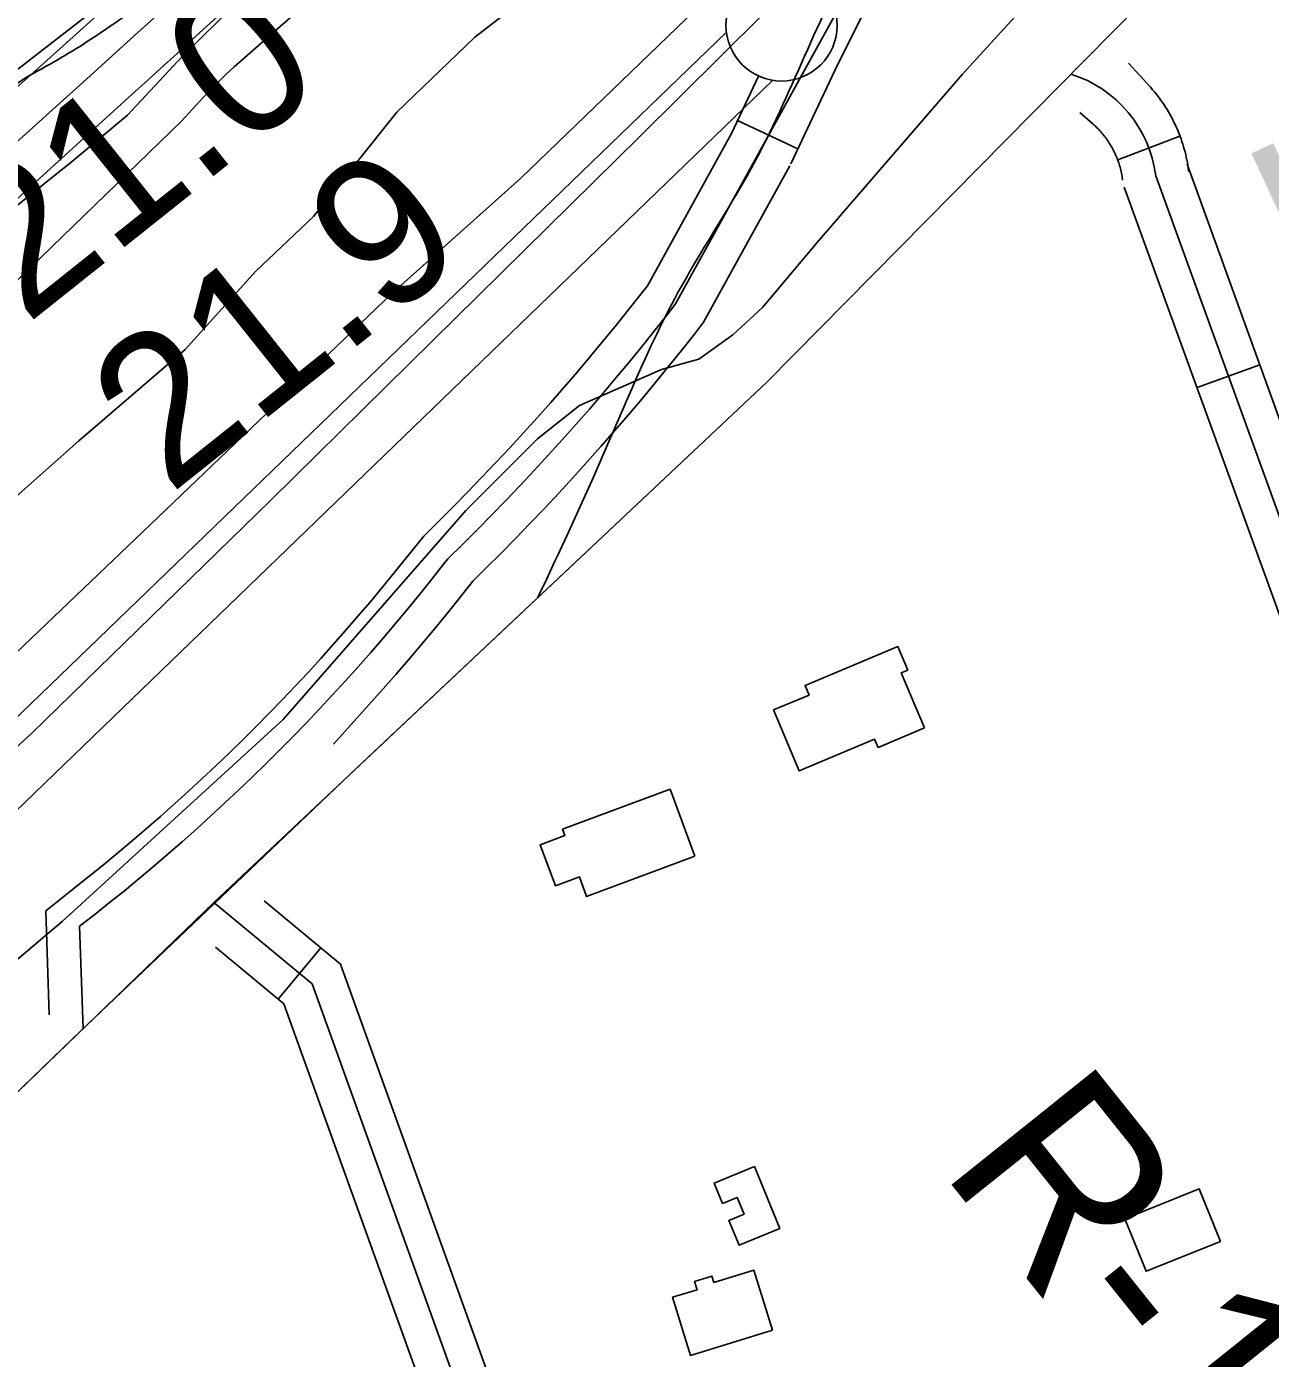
# Model space of a CAD drawing. Extents: x 3477039 to 3515015, y 546746 to 572297.
# Drawn here: x 3482634 to 3483194, y 555318 to 555917 of the extents above; entities that cross this region are included whole.
import ezdxf

# ---------------------------------------------------------------- set-up
doc = ezdxf.new("R2010")
doc.units = 0
for name, color, linetype in [('V-BLDG-OTLN', 7, 'Continuous'), ('V-FLOD-BASE', 7, 'Continuous'), ('V-LEVE-TOET', 7, 'Continuous'), ('V-RIVR-EDGE', 7, 'Continuous'), ('V-RIVR-RANG', 7, 'Continuous'), ('V-RIVR-RANG-IDEN', 7, 'Continuous'), ('V-ROAD-CNTR', 7, 'Continuous'), ('V-RRAP-RVMT', 7, 'Continuous'), ('V-SITE-VEGE', 7, 'Continuous'), ('V-SURV-IDEN', 7, 'Continuous'), ('V-SURV-LINE', 7, 'Continuous'), ('V-TOPO-DPTH', 7, 'Continuous'), ('V-TOPO-MINR', 7, 'Continuous')]:
    doc.layers.add(name, color=color, linetype=linetype)

msp = doc.modelspace()

# ---------------------------------------------------------------- linework, layer by layer
at = {"layer": 'V-BLDG-OTLN'}
for points in [[(3483038.08, 555601.75), (3483017.18, 555592.99), (3483015.63, 555596.69), (3482981.67, 555582.45), (3482970.18, 555609.85), (3482986.15, 555616.54), (3482984.35, 555620.85), (3483026.12, 555638.35), (3483030.55, 555627.78), (3483027.67, 555626.57)], [(3482934.82, 555544.09), (3482886.1, 555525.96), (3482882.82, 555534.78), (3482872.03, 555530.76), (3482865.18, 555549.18), (3482876.31, 555553.32), (3482875.25, 555556.19), (3482923.63, 555574.18)], [(3482961.56, 555404.48), (3482973.01, 555376.62), (3482954.67, 555369.09), (3482950.05, 555380.31), (3482956.92, 555383.13), (3482953.84, 555390.64), (3482947.25, 555387.93), (3482943.5, 555397.06)], [(3483128.29, 555380.99), (3483161.71, 555394.45), (3483171.21, 555370.87), (3483137.78, 555357.41)], [(3482969.69, 555330.93), (3482932.82, 555319.59), (3482924.77, 555345.75), (3482935.79, 555349.14), (3482934.65, 555352.84), (3482942.46, 555355.24), (3482943.33, 555352.41), (3482961.37, 555357.96)]]:
    msp.add_lwpolyline(points, close=True, dxfattribs=at)
at = {"layer": 'V-FLOD-BASE'}
msp.add_lwpolyline([(3483142.17, 556153.92), (3483110.25, 556092.63), (3483093.26, 556063.03), (3483072.86, 556037.64), (3483024.36, 555980.7), (3482982.99, 555940.31), (3482910.04, 555867.73), (3482743.85, 555704.11), (3482636.56, 555599.37), (3482509.74, 555483.08), (3482407.45, 555390.07), (3482340.13, 555324.35), (3482250.39, 555237.42), (3482172.57, 555162.82), (3482096.9, 555093.73), (3482024.09, 555032.24), (3481937.31, 554961.21), (3481839.38, 554885.47), (3481710.67, 554785.15), (3481568.68, 554675.28), (3481453.96, 554585.88), (3481316.85, 554479.42), (3481256.16, 554432.74)], dxfattribs=at)
at = {"layer": 'V-LEVE-TOET'}
for points in [[(3481255.93, 554475.53), (3481334.78, 554529.1), (3481491.45, 554649.88), (3481646.8, 554775.52), (3481748.91, 554853.29), (3481923.79, 554989.1), (3482052.52, 555090.8), (3482171.59, 555196.79), (3482271.91, 555298.83), (3482427.56, 555448.73), (3482542.45, 555552.68), (3482693.17, 555696.4), (3482798.32, 555797), (3482856.46, 555848.97), (3482972.14, 555960.54), (3483062, 556057.17), (3483133.12, 556151.25), (3483140.85, 556159.48)], [(3483212.99, 556049.81), (3483163.25, 556005.37), (3483121.2, 555966.37), (3483094.54, 555938.97), (3483055.22, 555895.79), (3482990.56, 555821.03), (3482965.25, 555790.84), (3482951.94, 555778.53), (3482936.56, 555767.62), (3482919.85, 555762.89), (3482882.95, 555746.78), (3482864.06, 555731.77), (3482831.8, 555699.58), (3482749.6, 555605.63), (3482650.1, 555514.66), (3482608.09, 555479.13), (3482556.88, 555427.08), (3482507.11, 555379.86), (3482459.42, 555331.93), (3482404, 555276.46)]]:
    msp.add_lwpolyline(points, dxfattribs=at)
at = {"layer": 'V-RIVR-EDGE'}
msp.add_spline([(3483150.69, 556359.14), (3483136.41, 556350.14), (3483116.92, 556339.41), (3483110.31, 556336.29), (3483106.48, 556335.26), (3483103.7, 556335.27), (3483100.57, 556336.32), (3483097.44, 556335.28), (3483092.22, 556332.52), (3483088.39, 556330.79), (3483084.57, 556330.1), (3483082.13, 556330.11), (3483076.58, 556332.21), (3483072.75, 556330.83), (3483062.3, 556321.12), (3483056.37, 556314.88), (3483055.32, 556313.49), (3483054.62, 556310.71), (3483052.53, 556306.89), (3483049.39, 556304.12), (3483040.34, 556297.88), (3483031.98, 556292.69), (3483021.54, 556289.24), (3483010.07, 556287.87), (3482997.2, 556283.39), (3482982.91, 556270.21), (3482968.63, 556257.39), (3482962.35, 556248.36), (3482958.5, 556240.03), (3482956.06, 556237.6), (3482952.93, 556234.48), (3482944.9, 556223.38), (3482930.6, 556203.94), (3482924.67, 556194.57), (3482917.34, 556185.2), (3482894.34, 556159.54), (3482884.93, 556149.13), (3482879.7, 556142.54), (3482869.24, 556131.09), (3482862.27, 556124.85), (3482849.38, 556114.8), (3482836.15, 556104.41), (3482831.62, 556100.59), (3482819.42, 556086.72), (3482801.28, 556062.78), (3482773.74, 556029.47), (3482769.2, 556023.92), (3482766.07, 556022.89), (3482764.33, 556022.2), (3482763.28, 556020.11), (3482762.93, 556018.72), (3482760.14, 556015.25), (3482751.77, 556003.8), (3482742.36, 555992.35), (3482738.52, 555987.5), (3482733.65, 555984.38), (3482726.67, 555976.4), (3482708.9, 555958.37), (3482706.81, 555955.25), (3482705.76, 555952.12), (3482705.75, 555947.95), (3482703.65, 555945.17), (3482692.5, 555933.38), (3482672.99, 555918.13), (3482646.19, 555901.16), (3482632.26, 555893.2), (3482621.11, 555884.54), (3482615.19, 555877.95), (3482610.66, 555874.48), (3482602.66, 555871.72), (3482594.99, 555863.75), (3482592.55, 555859.58), (3482588.37, 555856.81), (3482581.06, 555852.66), (3482577.22, 555847.45), (3482570.96, 555845.03), (3482568.52, 555841.91), (3482564.33, 555837.75), (3482557.72, 555833.6), (3482552.15, 555829.09), (3482546.22, 555823.19), (3482543.44, 555821.12), (3482539.61, 555819.04), (3482536.12, 555815.92), (3482533.33, 555811.41), (3482531.58, 555808.28), (3482528.8, 555806.2), (3482521.83, 555797.88), (3482511.03, 555788.87), (3482483.49, 555759.39), (3482469.9, 555744.47), (3482460.84, 555735.46), (3482456.31, 555732.69), (3482447.6, 555724.02), (3482431.57, 555708.06), (3482420.41, 555695.58), (3482415.53, 555689.33), (3482410.99, 555682.39), (3482402.63, 555672.68), (3482388.34, 555660.55), (3482372.67, 555648.07), (3482361.16, 555634.89), (3482343.03, 555613.03), (3482328.73, 555593.25), (3482323.16, 555588.05), (3482319.32, 555584.93), (3482316.54, 555584.94), (3482314.1, 555582.16), (3482310.62, 555577.65), (3482307.12, 555569.67), (3482293.52, 555554.4), (3482274.01, 555536.38), (3482251, 555506.88), (3482240.19, 555494.05), (3482232.87, 555485.38), (3482229.38, 555480.17), (3482227.62, 555473.92), (3482223.09, 555468.71), (3482207.76, 555456.24), (3482181.29, 555434.05), (3482148.19, 555405.28), (3482135.64, 555391.41), (3482122.75, 555379.62), (3482098.02, 555360.91), (3482078.87, 555347.75), (3482069.47, 555341.86), (3482055.9, 555335.98), (3482051.37, 555333.21), (3482046.15, 555328.01), (3482045.79, 555325.93), (3482047.17, 555321.06), (3482047.86, 555317.93), (3482046.81, 555316.19), (3482043.68, 555315.5), (3482040.56, 555316.56), (3482033.26, 555320.4), (3482031.18, 555319.01), (3482030.82, 555317.27), (3482029.43, 555315.89), (3482000.87, 555293.01), (3481969.87, 555269.8), (3481936.78, 555242.77), (3481933.65, 555241.38), (3481932.26, 555243.82), (3481928.09, 555243.14), (3481926, 555241.75), (3481924.6, 555239.32), (3481922.51, 555234.46), (3481916.58, 555228.56), (3481907.88, 555225.11), (3481902.31, 555220.6), (3481900.56, 555217.83), (3481899.86, 555214.35), (3481898.81, 555212.27), (3481894.99, 555212.28), (3481890.47, 555211.59), (3481886.64, 555209.17), (3481867.13, 555193.23), (3481847.27, 555175.2), (3481825.32, 555153.35), (3481808.94, 555139.14), (3481799.53, 555130.47), (3481795.36, 555127.7), (3481792.23, 555127.01), (3481790.14, 555125.98), (3481788.05, 555123.9), (3481783.16, 555116.96), (3481779.33, 555112.1), (3481767.14, 555105.87), (3481748.69, 555095.14), (3481738.6, 555089.6), (3481727.46, 555083.37), (3481725.02, 555080.95), (3481723.62, 555078.17), (3481717.01, 555076.1), (3481714.23, 555074.71), (3481712.83, 555071.59), (3481710.39, 555068.47), (3481704.47, 555067.09), (3481699.95, 555065.36), (3481694.03, 555060.51), (3481691.58, 555056), (3481690.18, 555050.79), (3481689.47, 555046.27), (3481688.08, 555043.49), (3481682.51, 555039.68), (3481671.37, 555036.58), (3481668.58, 555033.46), (3481666.49, 555029.99), (3481663, 555026.17), (3481645.59, 555013.01), (3481640.72, 555011.63), (3481635.85, 555010.94), (3481627.84, 555005.75), (3481621.22, 554998.81), (3481612.51, 554989.8), (3481608.34, 554989.46), (3481604.5, 554986.69), (3481602.41, 554983.22), (3481596.84, 554979.41), (3481591.62, 554978.72), (3481589.53, 554976.64), (3481589.18, 554974.56), (3481588.82, 554970.04), (3481588.12, 554967.61), (3481585.34, 554966.57), (3481583.26, 554969.01), (3481580.82, 554969.71), (3481577.69, 554969.02), (3481560.62, 554951.69), (3481538.33, 554935.05), (3481531.71, 554928.47), (3481527.87, 554925), (3481521.59, 554914.93), (3481515.32, 554908.34), (3481506.25, 554897.59), (3481501.38, 554895.86), (3481498.6, 554893.78), (3481495.45, 554888.58), (3481491.97, 554884.41), (3481471.07, 554868.13), (3481442.15, 554843.17), (3481413.58, 554816.82), (3481383.62, 554790.82), (3481347.04, 554756.5)], degree=3, dxfattribs=at)
at = {"layer": 'V-ROAD-CNTR'}
for p, q in [((3482981.12, 555862.15), (3482953.98, 555874.95)), ((3483153.02, 555867.97), (3483125, 555857.24)), ((3483160.72, 555754.81), (3483188.92, 555765.04)), ((3482766.5, 555502.92), (3482747.33, 555479.85))]:
    msp.add_line(p, q, dxfattribs=at)
for points in [[(3482926.09, 555792.48), (3483012.44, 555949.02), (3483121.86, 556082.45)], [(3483182.39, 555975.26), (3482967.03, 555757.19), (3482718.45, 555523.33)], [(3483182.39, 555975.26), (3482967.03, 555757.19), (3482782.52, 555583.61)], [(3483022.28, 555946.68), (3482999.14, 555900.35), (3482977.96, 555855.47)], [(3483129.92, 555900.79), (3483139.89, 555889.74), (3483140.71, 555888.8), (3483141.51, 555887.84), (3483142.25, 555886.92), (3483143.02, 555885.96), (3483143.78, 555884.93), (3483144.47, 555883.98), (3483145.16, 555883), (3483145.88, 555881.94), (3483146.53, 555880.93), (3483147.19, 555879.88), (3483147.81, 555878.84), (3483148.42, 555877.8), (3483149.03, 555876.69), (3483149.59, 555875.63), (3483150.14, 555874.56), (3483150.7, 555873.42), (3483151.2, 555872.33), (3483151.7, 555871.23), (3483152.18, 555870.09), (3483152.64, 555868.95), (3483153.09, 555867.78), (3483153.5, 555866.65), (3483153.88, 555865.53), (3483154.28, 555864.32), (3483154.64, 555863.14), (3483154.96, 555862.01), (3483155.29, 555860.8), (3483155.59, 555859.59), (3483155.86, 555858.4), (3483156.1, 555857.26), (3483156.35, 555856.03), (3483156.56, 555854.79), (3483156.75, 555853.61), (3483156.92, 555852.44), (3483156.96, 555852.06)], [(3482963.36, 555894.82), (3482951.24, 555869.13)], [(3483107.94, 555878.53), (3483113.97, 555873.31), (3483114.49, 555872.84), (3483115.01, 555872.36), (3483115.52, 555871.86), (3483116, 555871.39), (3483116.47, 555870.9), (3483116.98, 555870.35), (3483117.45, 555869.83), (3483117.9, 555869.32), (3483118.33, 555868.8), (3483118.8, 555868.21), (3483119.23, 555867.67), (3483119.62, 555867.15), (3483120.06, 555866.54), (3483120.48, 555865.95), (3483120.84, 555865.42), (3483121.23, 555864.81), (3483121.6, 555864.22), (3483121.96, 555863.61), (3483122.33, 555862.99), (3483122.65, 555862.41), (3483122.98, 555861.78), (3483123.31, 555861.14), (3483123.6, 555860.54), (3483123.9, 555859.88), (3483124.2, 555859.23), (3483124.46, 555858.6), (3483124.73, 555857.94), (3483124.97, 555857.32), (3483125.22, 555856.64), (3483125.46, 555855.94), (3483125.66, 555855.32), (3483125.86, 555854.66), (3483126.07, 555853.94), (3483126.24, 555853.29), (3483126.41, 555852.63), (3483126.56, 555851.94), (3483126.72, 555851.2), (3483126.85, 555850.54), (3483126.97, 555849.88), (3483127.08, 555849.17), (3483127.18, 555848.43), (3483127.22, 555848.18)], [(3482913.43, 555800.59), (3482951.36, 555869.35)], [(3482938.66, 555784.21), (3482977.48, 555854.58)], [(3483291.41, 555482.62), (3483271.79, 555542.94), (3483227.09, 555659.86), (3483156.19, 555855.24)], [(3483262.88, 555473.34), (3483243.5, 555532.94), (3483198.97, 555649.39), (3483127.99, 555845)], [(3483142.09, 555850.12), (3483213.03, 555654.63), (3483257.65, 555537.94), (3483277.15, 555477.98)], [(3482812.8, 555688.08), (3482826.19, 555701.4), (3482832.62, 555707.91), (3482838.99, 555714.48), (3482845.31, 555721.1), (3482851.57, 555727.77), (3482857.77, 555734.5), (3482863.91, 555741.28), (3482870, 555748.12), (3482876.02, 555755), (3482881.99, 555761.94), (3482887.89, 555768.93), (3482893.74, 555775.97), (3482899.52, 555783.06), (3482905.24, 555790.2), (3482913.43, 555800.59)], [(3482823.6, 555677.78), (3482830.24, 555684.27), (3482836.81, 555690.81), (3482843.33, 555697.42), (3482849.8, 555704.07), (3482856.2, 555710.79), (3482862.55, 555717.56), (3482868.84, 555724.38), (3482875.07, 555731.26), (3482881.24, 555738.19), (3482887.35, 555745.17), (3482893.4, 555752.21), (3482899.39, 555759.3), (3482905.32, 555766.44), (3482911.19, 555773.63), (3482916.99, 555780.87), (3482922.73, 555788.16), (3482926.09, 555792.48)], [(3482834.9, 555667.84), (3482840.77, 555673.59), (3482847.44, 555680.23), (3482854.05, 555686.92), (3482860.61, 555693.67), (3482867.1, 555700.48), (3482873.54, 555707.34), (3482879.91, 555714.26), (3482886.23, 555721.24), (3482892.49, 555728.26), (3482898.68, 555735.34), (3482904.82, 555742.48), (3482910.89, 555749.67), (3482916.9, 555756.9), (3482922.85, 555764.2), (3482928.73, 555771.54), (3482934.55, 555778.92), (3482938.66, 555784.21)], [(3482642.78, 555519.55), (3482662.13, 555534.9), (3482668.69, 555540.2), (3482675.19, 555545.56), (3482681.65, 555550.99), (3482688.06, 555556.47), (3482694.41, 555562.01), (3482700.72, 555567.61), (3482706.97, 555573.28), (3482713.17, 555578.99), (3482719.31, 555584.77), (3482725.4, 555590.6), (3482731.44, 555596.49), (3482737.42, 555602.44), (3482743.34, 555608.44), (3482749.21, 555614.5), (3482755.02, 555620.61), (3482760.77, 555626.77), (3482766.47, 555632.99), (3482772.11, 555639.26), (3482777.69, 555645.58), (3482783.21, 555651.96), (3482788.67, 555658.39), (3482794.07, 555664.86), (3482799.41, 555671.39), (3482812.8, 555688.08)], [(3482658.02, 555512.6), (3482664.79, 555517.86), (3482671.5, 555523.19), (3482678.17, 555528.58), (3482684.79, 555534.03), (3482691.35, 555539.55), (3482697.87, 555545.12), (3482704.33, 555550.75), (3482710.73, 555556.45), (3482717.09, 555562.2), (3482723.39, 555568.02), (3482729.64, 555573.89), (3482735.83, 555579.82), (3482741.96, 555585.81), (3482748.04, 555591.85), (3482754.06, 555597.95), (3482760.03, 555604.11), (3482765.94, 555610.32), (3482771.79, 555616.59), (3482777.58, 555622.91), (3482783.31, 555629.28), (3482788.98, 555635.71), (3482794.59, 555642.19), (3482800.14, 555648.73), (3482805.63, 555655.31), (3482811.06, 555661.95), (3482816.43, 555668.63), (3482821.73, 555675.37), (3482823.6, 555677.78)], [(3482772.25, 555594.54), (3482794.51, 555619.31), (3482800.28, 555625.84), (3482805.98, 555632.43), (3482811.62, 555639.07), (3482817.2, 555645.76), (3482822.72, 555652.5), (3482828.17, 555659.3), (3482834.9, 555667.84)], [(3482782.52, 555583.61), (3482654.79, 555461.93)], [(3482718.45, 555523.33), (3482538.09, 555349.35), (3482334.4, 555164.4)], [(3482718.45, 555523.33), (3482762.64, 555486.63), (3482868.18, 555193.51), (3482924.99, 555036.43), (3482956.31, 554948.83)], [(3482741.08, 555524.03), (3482775.37, 555495.55), (3482882.29, 555198.6), (3482939.1, 555041.5), (3482970.43, 554953.88)], [(3482644.38, 555472.72), (3482642.78, 555519.55)], [(3482659.59, 555466.56), (3482658.02, 555512.6)], [(3482719.2, 555503.21), (3482749.91, 555477.7), (3482854.07, 555188.41), (3482910.87, 555031.35), (3482942.18, 554943.78)], [(3482654.79, 555461.93), (3482538.09, 555349.35), (3482334.4, 555164.4)]]:
    msp.add_lwpolyline(points, dxfattribs=at)
msp.add_arc((3483087.37, 555843.23), 55.16, 7.17408, 72.50434, dxfattribs=at)
msp.add_spline([(3483071.47, 556349.49), (3483081.87, 556334.33), (3483103.61, 556298.67), (3483132.28, 556249.16), (3483143.73, 556209.17), (3483142.48, 556192.54), (3483136.64, 556140.35), (3483098.64, 556087.54), (3483061.87, 556028.69), (3483010.31, 555956.29), (3482962.08, 555856.96), (3482928.64, 555800.19), (3482888.44, 555712.91), (3482864.15, 555660.41)], degree=3, dxfattribs=at)
at = {"layer": 'V-RRAP-RVMT'}
msp.add_line((3482693.23, 555946.96), (3482592.31, 555868.65), dxfattribs=at)
at = {"layer": 'V-SITE-VEGE'}
for p, q in [((3482873.76, 555941.85), (3482835.83, 555912.39)), ((3482702.1, 555901.47), (3482730.97, 555930.35)), ((3482835.83, 555912.39), (3482800.64, 555878.71)), ((3482679.54, 555877.38), (3482702.1, 555901.47)), ((3482654.94, 555856.8), (3482679.54, 555877.38)), ((3482800.64, 555878.71), (3482763.19, 555831.84)), ((3482624.03, 555832.12), (3482654.94, 555856.8)), ((3482763.19, 555831.84), (3482737.15, 555807.11)), ((3482737.15, 555807.11), (3482705.42, 555772)), ((3482705.42, 555772), (3482657.6, 555730.82)), ((3482657.6, 555730.82), (3482621.03, 555698.56))]:
    msp.add_line(p, q, dxfattribs=at)
at = {"layer": 'V-SURV-LINE'}
for points in [[(3482105.81, 555100.91), (3482949.01, 555914.63)], [(3482105.81, 555100.91), (3482949.01, 555914.63)], [(3482969.83, 555893.03), (3482126.63, 555079.31)], [(3482969.83, 555893.03), (3482126.63, 555079.31)]]:
    msp.add_lwpolyline(points, dxfattribs=at)
msp.add_circle((3482973.79, 555917.7), 25, dxfattribs=at)
at = {"layer": 'V-TOPO-DPTH'}
msp.add_lwpolyline([(3483202.09, 556383.84), (3483141.29, 556328.85), (3483080.51, 556273.85), (3483019.77, 556218.8), (3482959.05, 556163.73), (3482730.14, 555956), (3482707.2, 555935.22), (3482684.25, 555914.46), (3482661.26, 555893.73), (3482638.25, 555873.02), (3482525.74, 555771.91), (3482446.51, 555700.62), (3482367.34, 555629.25), (3482288.27, 555557.78), (3482209.26, 555486.23), (3481919.93, 555223.86)], dxfattribs=at)
at = {"layer": 'V-TOPO-MINR'}
for points in [[(3481884.9, 555226.64), (3482017.5, 555344.83), (3482097.45, 555416.07), (3482177.4, 555487.3), (3482257.37, 555558.51), (3482337.35, 555629.7), (3482640.25, 555899.27), (3482656.62, 555913.89), (3482672.97, 555928.54), (3482689.26, 555943.24), (3482705.53, 555957.98), (3482812.4, 556055.13), (3482882, 556118.55), (3482951.49, 556182.09), (3483020.83, 556245.8), (3483090.06, 556309.63), (3483264.87, 556471.2)], [(3481944.43, 555139.1), (3482703.81, 555874.7), (3482707.08, 555878.28), (3482710.38, 555881.85), (3482713.71, 555885.39), (3482717.07, 555888.9), (3482720.48, 555892.36), (3482723.95, 555895.75), (3482727.5, 555899.06), (3482731.11, 555902.3), (3483343.9, 556439.5)], [(3481919.93, 555223.86), (3482209.26, 555486.23), (3482288.27, 555557.78), (3482367.34, 555629.25), (3482446.51, 555700.62), (3482525.74, 555771.91), (3482638.25, 555873.02), (3482661.26, 555893.73), (3482684.25, 555914.46), (3482707.2, 555935.22), (3482730.14, 555956), (3482959.05, 556163.73), (3483019.77, 556218.8), (3483080.51, 556273.85), (3483141.29, 556328.85), (3483202.09, 556383.84)], [(3481922.87, 555187.59), (3482467.95, 555691.57), (3482505.79, 555726.46), (3482543.69, 555761.28), (3482581.69, 555795.99), (3482619.75, 555830.64), (3482681.6, 555886.78), (3482688.79, 555893.3), (3482695.98, 555899.82), (3482703.17, 555906.34), (3482710.36, 555912.86), (3483155.68, 556316.35), (3483185.61, 556343.38), (3483215.6, 556370.34)]]:
    msp.add_lwpolyline(points, dxfattribs=at)

# ---------------------------------------------------------------- texts
at = {"layer": 'V-RIVR-RANG'}
for s, p in [('21.0', (3482633.89, 555782.69)), ('21.9', (3482698.46, 555706.29))]:
    msp.add_text(s, height=67, rotation=38.54833, dxfattribs=at).set_placement(p)
at = {"layer": 'V-RIVR-RANG-IDEN'}
msp.add_text('R-147.8', height=83, rotation=308.69241, dxfattribs=at).set_placement((3483044.56, 555403.44))
at = {"layer": 'V-SURV-IDEN'}
msp.add_text('1505+42.7', height=100, rotation=294.84278, dxfattribs=at).set_placement((3483180.9, 555869.41))

doc.saveas('drawing.dxf')
